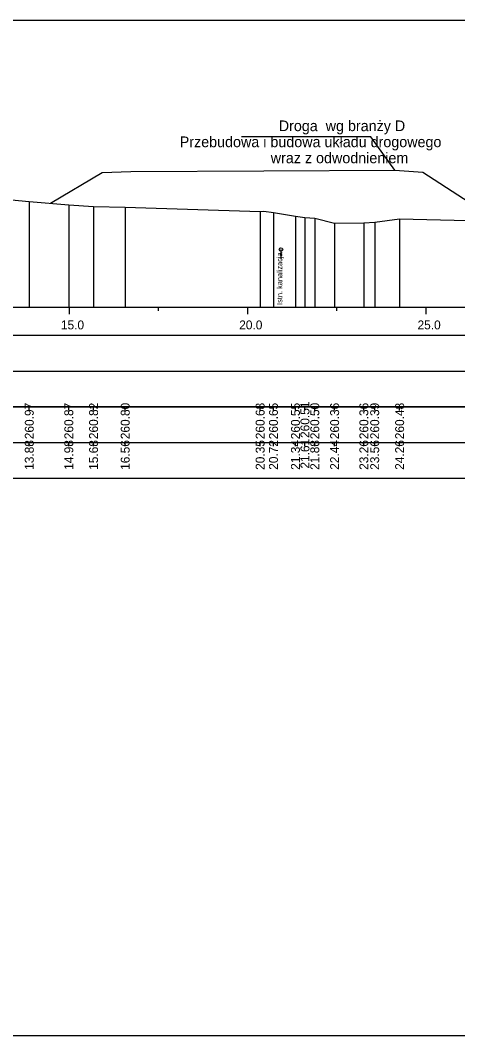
# Model space of a CAD drawing. Extents: x 6516023 to 6560129, y 5513077 to 5529206.
# Drawn here: x 6518074.34 to 6518086.6, y 5514518.16 to 5514546.66 of the extents above; entities that cross this region are included whole.
import ezdxf

# ---------------------------------------------------------------- set-up
doc = ezdxf.new("R2010")
doc.units = 0
for name, color, linetype in [('TOR_PRZEK_P-inne branze', 7, 'Continuous'), ('TOR_PRZEK_P-kable', 7, 'Continuous'), ('TOR_PRZEK_P-tabelka istniejace', 7, 'Continuous'), ('TOR_PRZEK_P-tabelka projektowane', 7, 'Continuous'), ('TOR_PRZEK_P-teren istniejacy', 7, 'Continuous'), ('TOR_PRZEK_P-uklad odniesienia', 7, 'Continuous'), ('TOR_RAMKI-ramka+tabelka 1', 7, 'Continuous')]:
    doc.layers.add(name, color=color, linetype=linetype)

msp = doc.modelspace()

# ---------------------------------------------------------------- linework, layer by layer
at = {"layer": 'TOR_PRZEK_P-inne branze'}
for p, q in [((6518084.164, 5514543.385), (6518080.54, 5514543.385)), ((6518084.84, 5514542.45), (6518084.164, 5514543.385))]:
    msp.add_line(p, q, dxfattribs=at)
msp.add_lwpolyline([(6518075.185, 5514541.521), (6518076.629, 5514542.383), (6518077.436, 5514542.414), (6518081.164, 5514542.427), (6518084.84, 5514542.45), (6518085.624, 5514542.397), (6518087.742, 5514541.016)], dxfattribs=at)
at = {"layer": 'TOR_PRZEK_P-kable'}
msp.add_line((6518081.645, 5514540.224), (6518081.645, 5514539.954), dxfattribs=at)
msp.add_circle((6518081.645, 5514540.224), 0.05, dxfattribs=at)
at = {"layer": 'TOR_PRZEK_P-tabelka istniejace'}
for p, q in [((6518074.588, 5514535.706), (6518074.588, 5514535.806)), ((6518075.696, 5514535.706), (6518075.696, 5514535.806)), ((6518076.39, 5514535.706), (6518076.39, 5514535.806)), ((6518077.278, 5514535.706), (6518077.278, 5514535.806)), ((6518081.061, 5514535.706), (6518081.061, 5514535.806)), ((6518081.434, 5514535.706), (6518081.434, 5514535.806)), ((6518082.051, 5514535.706), (6518082.051, 5514535.806)), ((6518082.318, 5514535.706), (6518082.318, 5514535.806)), ((6518082.593, 5514535.706), (6518082.593, 5514535.806)), ((6518083.15, 5514535.706), (6518083.15, 5514535.806)), ((6518083.97, 5514535.706), (6518083.97, 5514535.806)), ((6518084.274, 5514535.706), (6518084.274, 5514535.806)), ((6518084.973, 5514535.706), (6518084.973, 5514535.806)), ((6517999.663, 5514534.806), (6518103.463, 5514534.806)), ((6518074.588, 5514534.706), (6518074.588, 5514534.806)), ((6518075.696, 5514534.706), (6518075.696, 5514534.806)), ((6518076.39, 5514534.706), (6518076.39, 5514534.806)), ((6518077.278, 5514534.706), (6518077.278, 5514534.806)), ((6518081.061, 5514534.706), (6518081.061, 5514534.806)), ((6518081.434, 5514534.706), (6518081.434, 5514534.806)), ((6518082.051, 5514534.706), (6518082.051, 5514534.806)), ((6518082.318, 5514534.706), (6518082.318, 5514534.806)), ((6518082.593, 5514534.706), (6518082.593, 5514534.806)), ((6518083.15, 5514534.706), (6518083.15, 5514534.806)), ((6518083.97, 5514534.706), (6518083.97, 5514534.806)), ((6518084.274, 5514534.706), (6518084.274, 5514534.806)), ((6518084.973, 5514534.706), (6518084.973, 5514534.806))]:
    msp.add_line(p, q, dxfattribs=at)
for points in [[(6518074.588, 5514541.575), (6518074.588, 5514538.806), (6518074.588, 5514538.676), (6518074.588, 5514538.606)], [(6518075.696, 5514541.475), (6518075.696, 5514538.806), (6518075.696, 5514538.676), (6518075.696, 5514538.606)], [(6518076.39, 5514541.43), (6518076.39, 5514538.806), (6518076.39, 5514538.676), (6518076.39, 5514538.606)], [(6518077.278, 5514541.408), (6518077.278, 5514538.806), (6518077.278, 5514538.676), (6518077.278, 5514538.606)], [(6518081.061, 5514541.289), (6518081.061, 5514538.806), (6518081.061, 5514538.676), (6518081.061, 5514538.606)], [(6518081.434, 5514541.26), (6518081.434, 5514538.806), (6518081.434, 5514538.676), (6518081.434, 5514538.606)], [(6518082.051, 5514541.155), (6518082.051, 5514538.806), (6518082.051, 5514538.676), (6518082.051, 5514538.606)], [(6518082.318, 5514541.119), (6518082.318, 5514538.806), (6518082.318, 5514538.676), (6518082.318, 5514538.606)], [(6518082.593, 5514541.107), (6518082.593, 5514538.806), (6518082.593, 5514538.676), (6518082.593, 5514538.606)], [(6518083.15, 5514540.966), (6518083.15, 5514538.806), (6518083.15, 5514538.676), (6518083.15, 5514538.606)], [(6518083.97, 5514540.969), (6518083.97, 5514538.806), (6518083.97, 5514538.676), (6518083.97, 5514538.606)], [(6518084.274, 5514540.991), (6518084.274, 5514538.806), (6518084.274, 5514538.676), (6518084.274, 5514538.606)], [(6518084.973, 5514541.082), (6518084.973, 5514538.806), (6518084.973, 5514538.676), (6518084.973, 5514538.606)]]:
    msp.add_lwpolyline(points, dxfattribs=at)
msp.add_lwpolyline([(6517999.663, 5514535.806), (6517999.663, 5514533.806), (6518103.463, 5514533.806), (6518103.463, 5514535.806)], close=True, dxfattribs=at)
at = {"layer": 'TOR_PRZEK_P-tabelka projektowane'}
msp.add_line((6517999.663, 5514536.806), (6518103.463, 5514536.806), dxfattribs=at)
msp.add_lwpolyline([(6517999.663, 5514537.806), (6517999.663, 5514535.806), (6518103.463, 5514535.806), (6518103.463, 5514537.806)], close=True, dxfattribs=at)
at = {"layer": 'TOR_PRZEK_P-teren istniejacy'}
msp.add_lwpolyline([(6518074.085, 5514541.621), (6518074.588, 5514541.575), (6518075.696, 5514541.475), (6518076.39, 5514541.43), (6518077.278, 5514541.408), (6518081.061, 5514541.289), (6518081.161, 5514541.296), (6518081.434, 5514541.26), (6518082.051, 5514541.155), (6518082.318, 5514541.119), (6518082.593, 5514541.107), (6518083.15, 5514540.966), (6518083.97, 5514540.969), (6518084.274, 5514540.991), (6518084.973, 5514541.082), (6518090.706, 5514540.945)], dxfattribs=at)
at = {"layer": 'TOR_PRZEK_P-uklad odniesienia'}
for p, q in [((6518003.463, 5514538.606), (6518103.463, 5514538.606)), ((6518075.713, 5514538.406), (6518075.713, 5514538.606)), ((6518078.213, 5514538.506), (6518078.213, 5514538.606)), ((6518080.713, 5514538.406), (6518080.713, 5514538.606)), ((6518083.213, 5514538.506), (6518083.213, 5514538.606)), ((6518085.713, 5514538.406), (6518085.713, 5514538.606))]:
    msp.add_line(p, q, dxfattribs=at)
at = {"layer": 'TOR_RAMKI-ramka+tabelka 1'}
msp.add_lwpolyline([(6517997.013, 5514546.656), (6518244.513, 5514546.656), (6518244.513, 5514518.156), (6517997.013, 5514518.156)], close=True, dxfattribs=at)

# ---------------------------------------------------------------- texts
at = {"layer": 'TOR_PRZEK_P-inne branze'}
for s, p in [('Droga  wg branży D', (6518081.584, 5514543.545)), ('Przebudowa i budowa układu drogowego', (6518078.807, 5514543.095)), ('wraz z odwodnieniem ', (6518081.359, 5514542.645))]:
    msp.add_text(s, height=0.3, dxfattribs=at).set_placement(p)
at = {"layer": 'TOR_PRZEK_P-kable'}
msp.add_text('Istn. kanalizacja', height=0.14999, rotation=90.0511, dxfattribs=at).set_placement((6518081.683, 5514538.668))
at = {"layer": 'TOR_PRZEK_P-tabelka istniejace'}
for s, p in [('260.97', (6518074.713, 5514534.898)), ('260.87', (6518075.821, 5514534.898)), ('260.82', (6518076.515, 5514534.9)), ('260.80', (6518077.403, 5514534.898)), ('260.68', (6518081.186, 5514534.898)), ('260.65', (6518081.559, 5514534.897)), ('260.55', (6518082.176, 5514534.897)), ('260.51', (6518082.443, 5514534.933)), ('260.50', (6518082.718, 5514534.898)), ('260.36', (6518083.275, 5514534.898)), ('260.36', (6518084.095, 5514534.898)), ('260.39', (6518084.399, 5514534.898)), ('260.48', (6518085.098, 5514534.898)), ('13.88', (6518074.713, 5514534.038)), ('14.98', (6518075.821, 5514534.038)), ('15.68', (6518076.515, 5514534.038)), ('16.56', (6518077.403, 5514534.038)), ('20.35', (6518081.186, 5514534.037)), ('20.72', (6518081.559, 5514534.04)), ('21.34', (6518082.176, 5514534.039)), ('21.61', (6518082.443, 5514534.073)), ('21.88', (6518082.718, 5514534.038)), ('22.44', (6518083.275, 5514534.039)), ('23.26', (6518084.095, 5514534.038)), ('23.56', (6518084.399, 5514534.038)), ('24.26', (6518085.098, 5514534.038))]:
    msp.add_text(s, height=0.25, rotation=90, dxfattribs=at).set_placement(p)
at = {"layer": 'TOR_PRZEK_P-uklad odniesienia'}
for s, p in [('15.0', (6518075.474, 5514537.981)), ('20.0', (6518080.474, 5514537.981)), ('25.0', (6518085.474, 5514537.981))]:
    msp.add_text(s, height=0.25, dxfattribs=at).set_placement(p)

doc.saveas('drawing.dxf')
